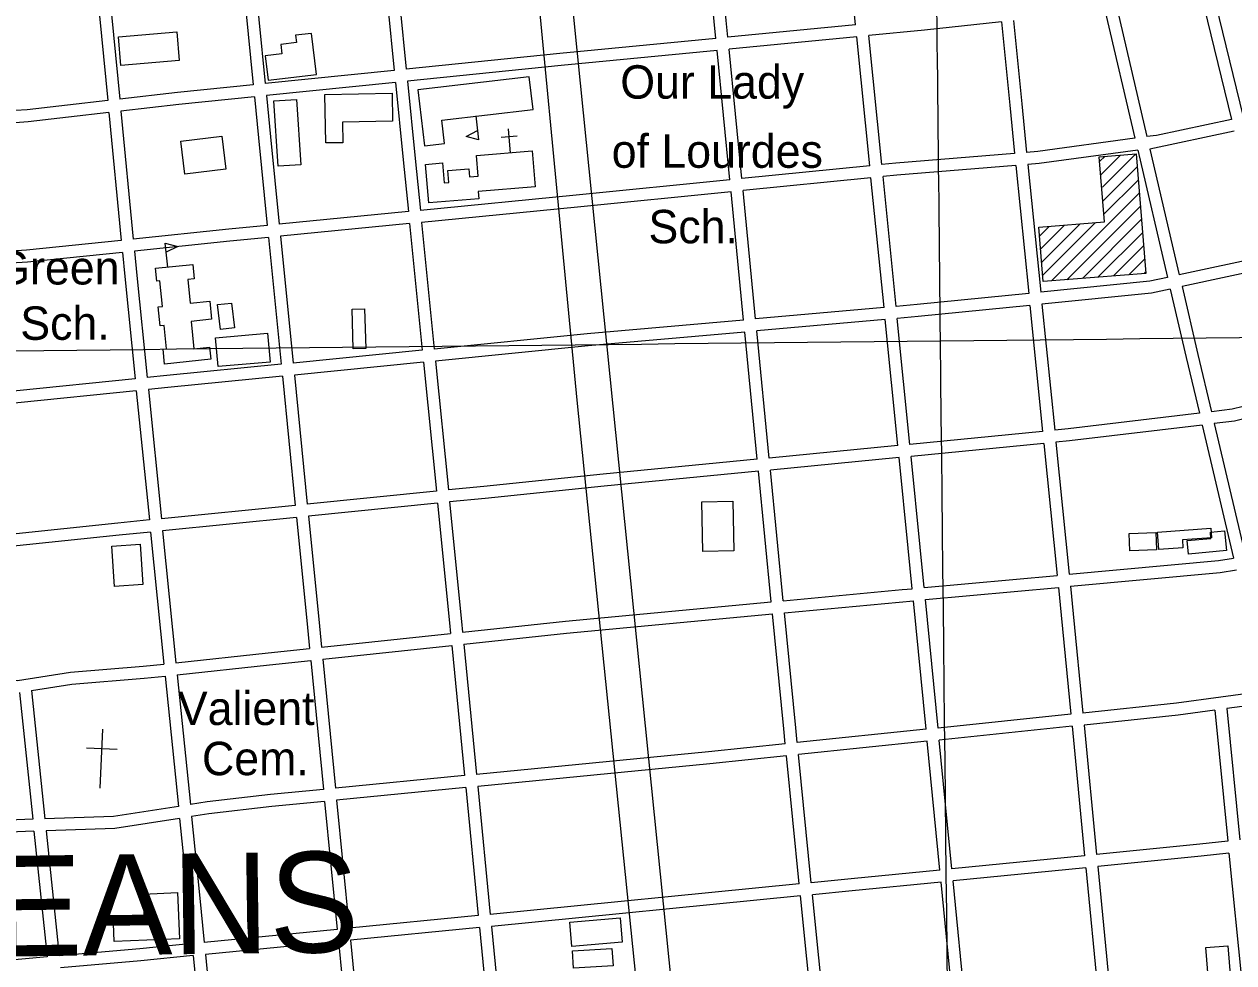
# Model space of a CAD drawing. Extents: x 3651524 to 3689615, y 505651 to 531377.
# Drawn here: x 3669201 to 3672204, y 521805 to 524137 of the extents above; entities that cross this region are included whole.
import ezdxf

# ---------------------------------------------------------------- set-up
doc = ezdxf.new("R2010")
doc.units = 0
for name, color, linetype in [('V-BLDG-IDEN', 7, 'Continuous'), ('V-BLDG-OTLN', 7, 'Continuous'), ('V-GRID-MAJR', 7, 'Continuous'), ('V-ROAD-CNTR', 7, 'Continuous'), ('V-SITE-OTLN', 7, 'Continuous'), ('V-SITE-OTLN-IDEN', 7, 'Continuous'), ('V-TOPO-GNAM-IDEN', 7, 'Continuous')]:
    doc.layers.add(name, color=color, linetype=linetype)

msp = doc.modelspace()

# ---------------------------------------------------------------- linework, layer by layer
at = {"layer": 'V-BLDG-OTLN'}
for p, q in [((3670322.553, 523909.679), (3670328.987, 523850.025)), ((3671871.248, 523795.726), (3671884.577, 523809.056)), ((3671873.894, 523763.017), (3671923.045, 523812.168)), ((3671878.25, 523732.02), (3671960.444, 523814.213)), ((3671879.186, 523697.6), (3671964.158, 523782.571)), ((3671881.832, 523664.89), (3671966.804, 523749.862)), ((3671751.622, 523499.325), (3671969.451, 523717.154)), ((3671790.09, 523502.437), (3671972.097, 523684.444)), ((3671721.779, 523610.902), (3671745.815, 523634.939)), ((3671724.425, 523578.193), (3671784.282, 523638.051)), ((3671727.071, 523545.483), (3671822.749, 523641.163)), ((3671729.717, 523512.774), (3671861.217, 523644.275)), ((3671828.557, 523505.549), (3671974.743, 523651.735)), ((3671867.024, 523508.661), (3671977.389, 523619.026)), ((3669557.106, 523533.859), (3669550.948, 523593.542)), ((3671905.491, 523511.773), (3671980.035, 523586.317)), ((3671943.959, 523514.885), (3671982.681, 523553.608)), ((3671982.426, 523517.997), (3671985.328, 523520.899))]:
    msp.add_line(p, q, dxfattribs=at)
for points in [[(3669585.904, 524046.971), (3669441.034, 524034.463), (3669434.874, 524105.811), (3669579.744, 524118.319)], [(3669926.547, 524012.471), (3669914.473, 524114.503), (3669874.587, 524109.783), (3669876.739, 524091.597), (3669837.871, 524086.998), (3669840.614, 524063.82), (3669798.975, 524058.892), (3669806.155, 523998.223)], [(3670454.868, 524006.498), (3670178.077, 523973.852), (3670194.443, 523835.091), (3670244.53, 523840.999), (3670237.732, 523898.634), (3670464.437, 523925.374)], [(3669947.39, 523962.975), (3670114.228, 523965.85), (3670115.426, 523896.309), (3669990.931, 523894.164), (3669991.815, 523842.878), (3669949.473, 523842.148)], [(3669877.114, 523950.439), (3669887.804, 523788.211), (3669831.241, 523784.484), (3669820.552, 523946.712)], [(3669589.52, 523846.776), (3669691.259, 523859.112), (3669701.199, 523777.135), (3669599.46, 523764.799)], [(3670328.987, 523850.025), (3670297.921, 523858.293), (3670326.51, 523872.994)], [(3671961.512, 523815.28), (3671985.542, 523518.249), (3671730.939, 523497.652), (3671720.003, 523632.851), (3671883.355, 523646.066), (3671870.263, 523807.898)], [(3669550.948, 523593.542), (3669581.975, 523585.131), (3669553.319, 523570.562)], [(3669526.657, 523530.717), (3669619.328, 523540.279), (3669622.999, 523504.7), (3669607.008, 523503.05), (3669613.081, 523444.186), (3669661.554, 523449.187), (3669666.185, 523404.305), (3669614.963, 523399.021), (3669621.998, 523330.832), (3669661.074, 523334.863), (3669664.181, 523304.741), (3669549.436, 523292.904), (3669545.607, 523330.025), (3669553.899, 523330.881), (3669547.932, 523388.704), (3669538.176, 523387.697), (3669533.294, 523434.996), (3669544.11, 523436.112), (3669537.569, 523499.496), (3669529.959, 523498.711)], [(3669687.904, 523378.811), (3669680.857, 523440.486), (3669715.603, 523444.456), (3669722.65, 523382.781)], [(3670045.762, 523430.159), (3670048.742, 523331.518), (3670017.807, 523330.583), (3670014.825, 523429.224)], [(3669675.958, 523358.385), (3669805.027, 523369.736), (3669811.344, 523297.905), (3669682.275, 523286.554)], [(3670885.893, 522826.974), (3670883.175, 522950.957), (3670960.397, 522952.65), (3670963.115, 522828.667)], [(3672014.874, 522875.551), (3672147.12, 522884.852), (3672148.794, 522861.055), (3672076.608, 522855.977), (3672077.997, 522836.234), (3672017.937, 522832.009)], [(3671944.921, 522872.217), (3672010.774, 522874.209), (3672012.078, 522831.111), (3671946.225, 522829.118)], [(3672186.107, 522829.406), (3672091.675, 522820.815), (3672088.634, 522854.247), (3672147.627, 522859.613), (3672146.181, 522875.514), (3672181.621, 522878.737)], [(3669488.519, 522845.023), (3669495.445, 522745.489), (3669425.024, 522740.589), (3669418.098, 522840.123)], [(3669586.417, 521865.187), (3669424.251, 521858.397), (3669422.366, 521903.412), (3669499.478, 521906.641), (3669496.561, 521976.294), (3669581.615, 521979.856)], [(3670555.299, 521906.626), (3670680.238, 521917.191), (3670685.381, 521856.367), (3670560.442, 521845.803)], [(3670562.374, 521835.013), (3670660.291, 521841.014), (3670662.943, 521797.749), (3670565.026, 521791.747)], [(3672189.203, 521847.636), (3672195.959, 521766.183), (3672141.45, 521761.662), (3672134.695, 521843.115)]]:
    msp.add_lwpolyline(points, close=True, dxfattribs=at)
at = {"layer": 'V-GRID-MAJR'}
for points in [[(3671606.503, 511232.957), (3671541.307, 517290.097), (3671476.073, 523350.705), (3671446.132, 526132.422)], [(3655639.78, 523183.706), (3660918.553, 523238.605), (3666197.317, 523294.271), (3671476.073, 523350.705), (3676754.821, 523407.907), (3682033.561, 523465.877), (3687312.292, 523524.615)]]:
    msp.add_spline(points, degree=3, dxfattribs=at)
at = {"layer": 'V-ROAD-CNTR'}
for points in [[(3670288.173, 526123.234), (3670434.768, 524648.321), (3670572.751, 523202.843), (3670804.755, 520927.328), (3670975.569, 519211.749)], [(3670370.293, 526124.118), (3670445.296, 525355.024), (3670566.682, 524137.965), (3670890.262, 520936.258), (3671074.696, 519015.751)], [(3671265.244, 524135.836), (3671242.587, 524361.357), (3671233.257, 524454.395)], [(3670918.384, 524102.101), (3670914.285, 524143.839), (3670886.602, 524420.363)], [(3670948.243, 524105.005), (3670944.139, 524146.799), (3670916.462, 524423.265)], [(3670087.907, 524341.297), (3670119.666, 524022.619)], [(3670117.756, 524344.301), (3670149.512, 524025.652)], [(3669737.493, 524306.026), (3669769.329, 523987.014)], [(3669767.342, 524309.031), (3669799.175, 523990.047)], [(3669376.834, 524268.396), (3669407.971, 523947.68)], [(3669406.636, 524271.888), (3669437.774, 523951.156)], [(3672121.461, 524216.875), (3672198.395, 523900.747)], [(3672150.712, 524223.552), (3672227.752, 523906.987)], [(3671657.147, 524146.556), (3671677.658, 523939.327), (3671689.881, 523818.366)], [(3671885.09, 524168.862), (3671958.803, 523853.811)], [(3671915.266, 524171.569), (3671988.652, 523857.917)], [(3671265.244, 524135.837), (3670948.244, 524105.005)], [(3671627.324, 524143.284), (3671436.093, 524122.312), (3671298.102, 524108.891)], [(3671627.324, 524143.284), (3671647.806, 523936.341), (3671659.976, 523815.925)], [(3670918.385, 524102.101), (3670531.15, 524064.438), (3670149.513, 524025.652)], [(3671268.243, 524105.987), (3670951.176, 524075.149)], [(3671300.45, 523785.399), (3671268.242, 524105.987)], [(3671330.301, 523788.378), (3671298.102, 524108.891)], [(3670921.317, 524072.245), (3670534.118, 524034.586), (3670152.488, 523995.8)], [(3670952.891, 523750.709), (3670921.316, 524072.245)], [(3670982.743, 523753.689), (3670951.175, 524075.149)], [(3670119.667, 524022.619), (3669799.176, 523990.047)], [(3670152.487, 523995.8), (3670171.675, 523803.266), (3670184.552, 523674.661)], [(3669769.329, 523987.013), (3669581.706, 523967.945), (3669437.775, 523951.156)], [(3670122.641, 523992.767), (3669802.155, 523960.195)], [(3670122.641, 523992.767), (3670141.823, 523800.284), (3670154.696, 523671.73)], [(3669407.972, 523947.68), (3669208.096, 523924.366), (3669179.104, 523922.456)], [(3669772.309, 523957.162), (3669584.96, 523938.121), (3669440.675, 523921.291)], [(3669772.308, 523957.163), (3669782.541, 523854.622), (3669804.261, 523637.33)], [(3669802.155, 523960.195), (3669812.393, 523857.604), (3669834.118, 523640.26)], [(3669410.872, 523917.815), (3669210.822, 523894.48), (3669178.222, 523892.333)], [(3669410.87, 523917.816), (3669441.717, 523600.087)], [(3669440.674, 523921.292), (3669471.556, 523603.2)], [(3672198.396, 523900.747), (3672012.03, 523861.132), (3671988.652, 523857.917)], [(3671958.803, 523853.811), (3671717.431, 523820.615), (3671689.881, 523818.366)], [(3672205.493, 523871.585), (3671995.879, 523827.028)], [(3671659.976, 523815.925), (3671364.998, 523791.842), (3671330.302, 523788.379)], [(3671965.667, 523824.473), (3671720.697, 523790.781), (3671692.899, 523788.512)], [(3671965.667, 523824.473), (3672039.667, 523508.199)], [(3671995.879, 523827.028), (3672068.997, 523514.523)], [(3671300.45, 523785.4), (3670982.743, 523753.69)], [(3671662.993, 523786.07), (3671367.708, 523761.964), (3671333.3, 523758.53)], [(3671662.993, 523786.07), (3671695.081, 523468.552)], [(3671692.899, 523788.512), (3671724.931, 523471.548)], [(3671303.449, 523755.55), (3670985.675, 523723.834)], [(3671335.811, 523433.414), (3671303.449, 523755.55)], [(3671365.695, 523436.081), (3671333.3, 523758.529)], [(3670952.891, 523750.71), (3670571.59, 523712.654), (3670184.553, 523674.66)], [(3670955.823, 523720.855), (3670574.546, 523682.8), (3670187.542, 523644.81)], [(3670987.105, 523402.302), (3670955.823, 523720.854)], [(3671016.987, 523404.968), (3670985.674, 523723.834)], [(3670154.696, 523671.73), (3669834.118, 523640.26)], [(3669804.262, 523637.329), (3669708.441, 523627.923), (3669471.556, 523603.2)], [(3670157.685, 523641.879), (3669837.102, 523610.409)], [(3670157.685, 523641.88), (3670189.195, 523327.191)], [(3670187.541, 523644.81), (3670219.049, 523330.14)], [(3669807.246, 523607.478), (3669711.463, 523598.075), (3669474.456, 523573.34)], [(3669807.245, 523607.479), (3669838.723, 523292.566)], [(3669837.102, 523610.409), (3669868.577, 523295.516)], [(3669441.718, 523600.086), (3669206.488, 523575.536), (3669168.871, 523573.354)], [(3669444.618, 523570.226), (3669208.914, 523545.626), (3669167.989, 523543.253)], [(3669444.616, 523570.227), (3669450.439, 523510.246), (3669476.117, 523256.441)], [(3669474.455, 523573.341), (3669480.293, 523513.206), (3669505.96, 523259.503)], [(3672281.249, 523560.286), (3672068.998, 523514.522)], [(3672288.345, 523531.127), (3672075.833, 523485.307)], [(3672039.668, 523508.199), (3671995.692, 523498.717), (3671724.932, 523471.547)], [(3672075.833, 523485.308), (3672115.38, 523316.283), (3672148.915, 523174.362)], [(3671695.082, 523468.552), (3671418.136, 523440.761), (3671365.695, 523436.082)], [(3672046.503, 523478.983), (3672000.366, 523469.035), (3671727.949, 523441.699)], [(3672046.502, 523478.984), (3672086.176, 523309.417), (3672118.938, 523170.774)], [(3671335.812, 523433.416), (3671016.988, 523404.969)], [(3671698.098, 523438.704), (3671420.966, 523410.895), (3671368.693, 523406.231)], [(3671698.098, 523438.704), (3671729.741, 523125.595)], [(3671727.948, 523441.7), (3671759.598, 523128.506)], [(3670987.106, 523402.303), (3670598.64, 523367.642), (3670219.05, 523330.14)], [(3671338.811, 523403.564), (3671019.92, 523375.112)], [(3671370.258, 523090.54), (3671338.81, 523403.563)], [(3671400.116, 523093.451), (3671368.693, 523406.23)], [(3670990.038, 523372.445), (3670601.448, 523337.774), (3670222.039, 523300.29)], [(3671021.064, 523056.489), (3670990.037, 523372.445)], [(3671050.922, 523059.401), (3671019.919, 523375.111)], [(3670189.195, 523327.191), (3669868.578, 523295.515)], [(3669838.724, 523292.566), (3669554.7, 523264.506), (3669505.96, 523259.503)], [(3670192.185, 523297.34), (3669871.562, 523265.664)], [(3670192.184, 523297.341), (3670224.243, 522977.173)], [(3670222.038, 523300.29), (3670254.091, 522980.176)], [(3669476.117, 523256.44), (3669182.288, 523226.283), (3669157.736, 523225.075)], [(3669841.707, 523262.715), (3669557.706, 523234.657), (3669508.981, 523229.656)], [(3669841.706, 523262.715), (3669873.773, 522941.912)], [(3669871.561, 523265.665), (3669903.622, 522944.915)], [(3669479.137, 523226.593), (3669184.558, 523196.359), (3669156.665, 523194.988)], [(3669479.136, 523226.594), (3669511.624, 522905.475)], [(3669508.98, 523229.656), (3669541.473, 522908.479)], [(3672363.941, 523220.499), (3672200.351, 523180.52), (3672148.915, 523174.362)], [(3672371.035, 523191.349), (3672205.715, 523150.948), (3672155.859, 523144.98)], [(3672118.938, 523170.774), (3671793.316, 523131.794), (3671759.599, 523128.506)], [(3671729.742, 523125.595), (3671400.117, 523093.452)], [(3672125.881, 523141.391), (3671796.556, 523101.968), (3671762.615, 523098.658)], [(3672125.881, 523141.391), (3672203.961, 522810.962)], [(3672155.859, 523144.98), (3672233.598, 522815.989)], [(3671732.757, 523095.747), (3671403.115, 523063.602)], [(3671732.756, 523095.747), (3671765.891, 522767.878)], [(3671762.615, 523098.658), (3671795.767, 522770.618)], [(3671370.259, 523090.541), (3671050.923, 523059.401)], [(3671021.065, 523056.49), (3670637.974, 523019.133), (3670342.368, 522989.058), (3670254.091, 522980.176)], [(3671373.257, 523060.691), (3671053.855, 523029.545)], [(3671405.764, 522734.851), (3671395.91, 522835.196), (3671373.257, 523060.69)], [(3671435.639, 522737.59), (3671425.764, 522838.162), (3671403.115, 523063.602)], [(3671023.996, 523026.633), (3670640.948, 522989.281), (3670345.388, 522959.21), (3670257.08, 522950.325)], [(3671055.87, 522702.056), (3671023.996, 523026.632)], [(3671085.739, 522704.86), (3671053.854, 523029.544)], [(3670224.243, 522977.173), (3669903.623, 522944.915)], [(3670227.232, 522947.321), (3669906.607, 522915.063)], [(3670227.232, 522947.321), (3670256.977, 522650.247), (3670259.568, 522623.799)], [(3670257.08, 522950.325), (3670286.831, 522653.205), (3670289.401, 522626.966)], [(3669873.773, 522941.911), (3669541.474, 522908.478)], [(3669906.606, 522915.064), (3669932.192, 522659.094), (3669939.014, 522589.77)], [(3669511.625, 522905.475), (3669433.405, 522897.605), (3669164.822, 522869.609), (3669145.051, 522868.666)], [(3669876.758, 522912.06), (3669544.494, 522878.63)], [(3669876.757, 522912.061), (3669902.338, 522656.134), (3669909.18, 522586.603)], [(3669514.645, 522875.627), (3669436.461, 522867.761), (3669167.094, 522839.683), (3669143.98, 522838.58)], [(3669514.644, 522875.628), (3669547.823, 522547.672)], [(3669544.493, 522878.631), (3669577.65, 522550.903)], [(3671795.766, 522770.617), (3672166.609, 522804.628), (3672203.961, 522810.962)], [(3671435.639, 522737.59), (3671765.89, 522767.878)], [(3671798.782, 522740.768), (3672170.493, 522774.858), (3672210.875, 522781.707)], [(3671085.738, 522704.861), (3671381, 522732.58), (3671405.764, 522734.851)], [(3671438.572, 522707.733), (3671768.907, 522738.028)], [(3671768.907, 522738.029), (3671775.882, 522669.015), (3671799.704, 522422.843)], [(3671798.783, 522740.769), (3671805.736, 522671.969), (3671829.545, 522425.939)], [(3671088.67, 522675.004), (3671408.691, 522705.047)], [(3671440.066, 522385.535), (3671408.691, 522705.047)], [(3671469.906, 522388.631), (3671438.572, 522707.733)], [(3670289.401, 522626.966), (3670544.707, 522654.07), (3671055.869, 522702.057)], [(3671120.412, 522352.377), (3671116.728, 522389.288), (3671088.671, 522675.004)], [(3670292.327, 522597.108), (3670547.693, 522624.218), (3671058.801, 522672.2)], [(3671090.572, 522349.282), (3671086.874, 522386.332), (3671058.802, 522672.2)], [(3669939.012, 522589.769), (3670259.568, 522623.799)], [(3669577.648, 522550.903), (3669806.931, 522575.747), (3669909.18, 522586.602)], [(3669941.951, 522559.913), (3670262.493, 522593.941)], [(3670262.493, 522593.941), (3670294.191, 522270.409)], [(3670292.327, 522597.108), (3670324.05, 522273.322)], [(3669580.668, 522521.054), (3669810.131, 522545.919), (3669912.118, 522556.746)], [(3669912.118, 522556.747), (3669943.661, 522236.209)], [(3669941.952, 522559.914), (3669973.52, 522239.122)], [(3669132.514, 522507.231), (3669184.435, 522506.968), (3669315.69, 522527.561), (3669495.879, 522542.042), (3669547.823, 522547.671)], [(3669218.575, 522481.957), (3669319.222, 522497.749), (3669498.697, 522512.172), (3669550.843, 522517.822)], [(3669550.843, 522517.824), (3669583.612, 522193.923)], [(3669580.669, 522521.056), (3669613.304, 522198.48)], [(3669188.898, 522477.302), (3669221.77, 522162.033)], [(3669218.575, 522481.957), (3669251.82, 522163.106)], [(3672282.147, 522480.082), (3672062.341, 522450.087), (3671829.546, 522425.939)], [(3672186.857, 522436.801), (3672219.231, 522110.877)], [(3672289.078, 522450.75), (3672186.858, 522436.801)], [(3671799.706, 522422.843), (3671469.907, 522388.632)], [(3672157.113, 522432.742), (3672065.917, 522420.297), (3671832.435, 522396.077)], [(3672157.112, 522432.743), (3672189.413, 522107.559)], [(3671440.067, 522385.537), (3671120.413, 522352.378)], [(3671802.595, 522392.982), (3671472.839, 522358.775)], [(3671802.594, 522392.983), (3671833.712, 522071.421)], [(3671832.434, 522396.078), (3671863.565, 522074.383)], [(3671090.573, 522349.283), (3670900.353, 522329.551), (3670324.05, 522273.322)], [(3671442.999, 522355.68), (3671123.392, 522322.526)], [(3671474.413, 522035.76), (3671442.998, 522355.679)], [(3671504.266, 522038.723), (3671472.838, 522358.775)], [(3671093.552, 522319.431), (3670903.357, 522299.701), (3670326.975, 522243.465)], [(3671125.312, 522001.23), (3671093.552, 522319.43)], [(3671155.168, 522004.167), (3671123.392, 522322.525)], [(3670294.192, 522270.409), (3669973.52, 522239.122)], [(3669943.661, 522236.209), (3669812.599, 522223.422), (3669655.128, 522204.899), (3669613.304, 522198.48)], [(3670297.117, 522240.552), (3669976.458, 522209.266)], [(3670297.117, 522240.552), (3670328.243, 521922.855)], [(3670326.975, 522243.465), (3670358.099, 521925.791)], [(3669583.612, 522193.923), (3669422.534, 522169.203), (3669251.821, 522163.106)], [(3669946.6, 522206.353), (3669815.809, 522193.592), (3669659.156, 522175.167), (3669616.328, 522168.594)], [(3669946.6, 522206.353), (3669977.887, 521888.403)], [(3669976.458, 522209.266), (3670007.744, 521891.34)], [(3669586.636, 522164.037), (3669425.354, 522139.285), (3669254.94, 522133.198)], [(3669586.636, 522164.037), (3669606.154, 521971.115), (3669617.746, 521852.992)], [(3669616.328, 522168.594), (3669636.006, 521974.089), (3669647.602, 521855.927)], [(3669221.772, 522162.033), (3669122.679, 522158.493)], [(3669254.939, 522133.199), (3669287.321, 521822.625)], [(3669224.891, 522132.125), (3669121.831, 522128.443)], [(3669224.889, 522132.126), (3669257.432, 521820.003)], [(3672189.414, 522107.559), (3672119.888, 522099.822), (3671863.566, 522074.383)], [(3672192.379, 522077.704), (3672123.028, 522069.986), (3671866.455, 522044.522)], [(3672192.379, 522077.704), (3672224.159, 521757.76)], [(3671833.713, 522071.42), (3671504.266, 522038.724)], [(3671866.455, 522044.523), (3671897.121, 521727.636)], [(3671474.413, 522035.761), (3671253.896, 522013.875), (3671155.168, 522004.167)], [(3671836.602, 522041.559), (3671507.198, 522008.867)], [(3671836.601, 522041.56), (3671867.246, 521724.894)], [(3671125.312, 522001.231), (3670358.099, 521925.79)], [(3671477.345, 522005.904), (3671256.846, 521984.021), (3671158.148, 521974.316)], [(3671508.176, 521691.93), (3671477.344, 522005.903)], [(3671538.051, 521694.672), (3671507.198, 522008.867)], [(3671128.292, 521971.38), (3670361.024, 521895.933)], [(3671159.521, 521658.49), (3671128.291, 521971.379)], [(3671189.368, 521661.522), (3671158.147, 521974.315)], [(3670328.243, 521922.855), (3670007.744, 521891.34)], [(3670331.168, 521892.998), (3670010.682, 521861.484)], [(3670331.168, 521892.998), (3670362.079, 521577.496)], [(3670361.024, 521895.934), (3670391.926, 521580.528)], [(3669977.887, 521888.403), (3669647.603, 521855.926)], [(3669617.747, 521852.991), (3669487.606, 521840.194), (3669287.322, 521822.625)], [(3669980.825, 521858.548), (3669650.533, 521826.07)], [(3669980.825, 521858.548), (3669989.995, 521765.371), (3670011.641, 521541.412)], [(3670010.682, 521861.484), (3670019.853, 521768.283), (3670041.481, 521544.511)], [(3669257.432, 521820.003), (3669150.308, 521810.606), (3669112.8, 521810.014)], [(3669620.677, 521823.134), (3669490.384, 521810.322), (3669290.433, 521792.782)], [(3669620.676, 521823.135), (3669652.045, 521503.485)], [(3669650.532, 521826.07), (3669681.86, 521506.841)]]:
    msp.add_lwpolyline(points, dxfattribs=at)
at = {"layer": 'V-SITE-OTLN'}
for p, q in [((3670408.097, 523817.177), (3670403.09, 523876.968)), ((3670424.689, 523858.706), (3670384.829, 523855.369)), ((3669389.247, 522238.857), (3669395.917, 522385.604)), ((3669431.599, 522334.971), (3669355.774, 522338.417))]:
    msp.add_line(p, q, dxfattribs=at)
msp.add_lwpolyline([(3670323.786, 523811.061), (3670462.306, 523822.659), (3670469.774, 523733.462), (3670328.175, 523721.607), (3670329.672, 523703.729), (3670205.168, 523693.304), (3670197.16, 523788.942), (3670239.524, 523792.489), (3670243.655, 523743.151), (3670255.188, 523744.117), (3670252.732, 523773.443), (3670304.419, 523777.772), (3670306.058, 523758.202), (3670328.059, 523760.045)], close=True, dxfattribs=at)

# ---------------------------------------------------------------- texts
at = {"layer": 'V-BLDG-IDEN'}
for s, height, p in [('Our Lady', 82.9998, (3670680.925, 523952.21)), ('of Lourdes', 82.9998, (3670659.526, 523780.442)), ('Sch.', 82.9998, (3670750.874, 523592.891)), ('Green', 82.9998, (3669128.898, 523490.585)), ('Jr. High Sch.', 82.99983, (3668777.75, 523353.104))]:
    msp.add_text(s, height=height, dxfattribs=at).set_placement(p)
at = {"layer": 'V-SITE-OTLN-IDEN'}
for s, p in [('Valient', (3669582.269, 522396.19)), ('Cem.', (3669642.164, 522271.468))]:
    msp.add_text(s, height=82.9998, dxfattribs=at).set_placement(p)
at = {"layer": 'V-TOPO-GNAM-IDEN'}
msp.add_text('ORLEANS', height=249.9995, rotation=0.766419, dxfattribs=at).set_placement((3668435.988, 521811.196))

doc.saveas('drawing.dxf')
